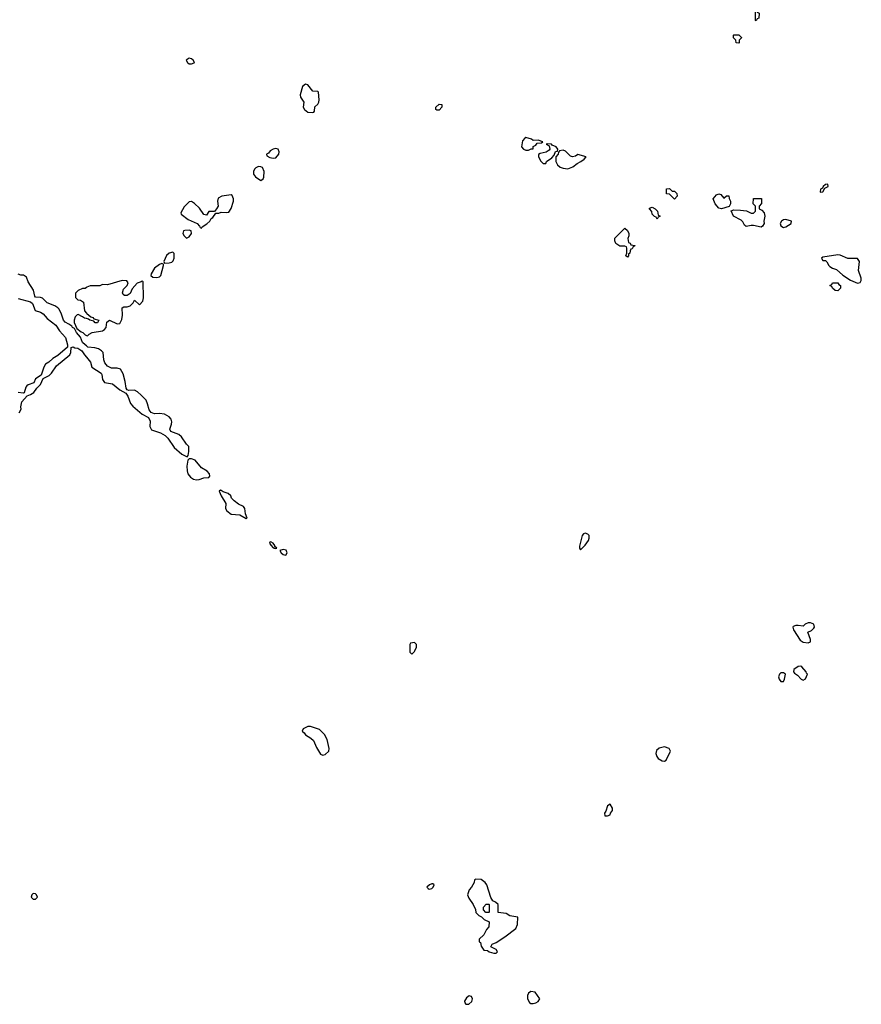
# Model space of a CAD drawing. Header units: inches. Extents: x 2380053 to 2584298, y 380219 to 546618.
# Tile 433 of 656: x 2489461 to 2496260, y 447145 to 455096. Entities that reach past the tile are written whole.
import ezdxf

# ---------------------------------------------------------------- set-up
doc = ezdxf.new("R2010")
doc.units = ezdxf.units.IN
doc.header["$MEASUREMENT"] = 0
for name, color, linetype in [('C4484', 7, 'Continuous'), ('C4485', 7, 'Continuous'), ('C4494', 7, 'Continuous'), ('C4495', 7, 'Continuous')]:
    doc.layers.add(name, color=color, linetype=linetype)

msp = doc.modelspace()

# ---------------------------------------------------------------- linework, layer by layer
at = {"layer": 'C4484', "color": 2, "elevation": 50}
msp.add_lwpolyline([(2489570, 448039.3), (2489558.8, 448030), (2489554.8, 448010), (2489570, 447994.8), (2489590, 447994.8), (2489605.2, 448010), (2489598, 448030), (2489590, 448038)], close=True, dxfattribs=at)
at = {"layer": 'C4485', "color": 2, "elevation": 50}
for points in [[(2490000, 452461.9), (2489989.3, 452469.3), (2489969.3, 452489.3), (2489953.6, 452533.6), (2489919, 452570), (2489903.1, 452603.1), (2489888.7, 452610), (2489882, 452622), (2489858.4, 452638.4), (2489830, 452652.3), (2489814.5, 452670), (2489798.6, 452718.6), (2489779.1, 452759.1), (2489769.7, 452769.7), (2489746.5, 452786.5), (2489684, 452810), (2489646.8, 452846.8), (2489630, 452853.2), (2489590, 452855.3), (2489583.2, 452863.2), (2489572.7, 452912.7), (2489530, 452978), (2489517, 453017), (2489492.5, 453032.5), (2489470, 453034), (2489450, 453042)], [(2490000, 452933.6), (2489990, 452926), (2489970, 452926), (2489934, 452910), (2489912.7, 452887.3), (2489912.7, 452852.7), (2489930, 452834), (2489951.6, 452831.6), (2489976, 452816), (2489986, 452746), (2490000, 452726.7)], [(2489450, 452846), (2489550, 452818), (2489564, 452804), (2489587.3, 452747.3), (2489630, 452733.7), (2489650, 452721.1), (2489682.5, 452682.5), (2489752.4, 452630), (2489783.7, 452583.7), (2489832.2, 452530), (2489848.7, 452470), (2489848.2, 452451.8), (2489770, 452383.7), (2489730, 452361.2), (2489696, 452330), (2489670, 452314), (2489655.8, 452290), (2489634.6, 452225.4), (2489590, 452197), (2489575.3, 452164.7), (2489530, 452147.8), (2489520.2, 452139.8), (2489512.2, 452130), (2489497.5, 452082.5), (2489490, 452079.3), (2489450, 452084.5)], [(2490000, 452682.2), (2489985.6, 452685.6), (2489970, 452698), (2489934.6, 452714.6), (2489926, 452714), (2489910, 452698), (2489901, 452670), (2489902, 452650), (2489923.6, 452603.6), (2489956.9, 452576.9), (2489972, 452570), (2489990, 452552), (2490000, 452547)], [(2489458.2, 451921.8), (2489474, 451950), (2489471.3, 451970), (2489478.4, 452010), (2489521.5, 452058.5), (2489550, 452068.2), (2489575.6, 452084.4), (2489599.6, 452120.4), (2489630, 452150.7), (2489650, 452198.8), (2489698.3, 452221.7), (2489719.5, 452240.5), (2489759.6, 452300.4), (2489867, 452390), (2489874.5, 452410), (2489878, 452450), (2489894, 452454), (2489906.8, 452446.8), (2489930, 452442.8), (2489963.4, 452423.4), (2489983.8, 452390), (2490000, 452370)]]:
    msp.add_lwpolyline(points, dxfattribs=at)
at = {"layer": 'C4494', "color": 2, "elevation": 50}
msp.add_lwpolyline([(2492614, 450000), (2492614, 449990), (2492630, 449974), (2492650, 449994), (2492652.7, 450000)], dxfattribs=at)
for points in [[(2495770, 449875.3), (2495750, 449874), (2495714, 449850), (2495712, 449830), (2495719.6, 449819.6), (2495743.6, 449803.6), (2495774, 449770), (2495790, 449762), (2495810, 449774), (2495826, 449810), (2495818, 449818), (2495815.3, 449830), (2495778, 449870)], [(2495630, 449822), (2495610, 449822), (2495598, 449810), (2495591, 449790), (2495596, 449770), (2495610, 449751.3), (2495630, 449752), (2495639, 449770), (2495648, 449810)], [(2491810, 449388.7), (2491790, 449388.7), (2491752, 449370), (2491742, 449350), (2491758, 449338), (2491770, 449321), (2491814.4, 449294.4), (2491835.3, 449275.3), (2491858.8, 449218.8), (2491890, 449164.7), (2491910, 449156), (2491930, 449162.8), (2491957.2, 449190), (2491961.2, 449210), (2491944.7, 449284.7), (2491924.7, 449324.7), (2491883.1, 449363.1)], [(2494670, 449224), (2494626.4, 449213.6), (2494606, 449194), (2494601, 449170), (2494607.1, 449147.1), (2494618, 449130), (2494650, 449110.8), (2494670, 449107.7), (2494682.7, 449117.3), (2494717.2, 449190), (2494708, 449210)], [(2494230, 448762), (2494210, 448748), (2494196, 448704), (2494184.7, 448690), (2494187.1, 448667.1), (2494210, 448666), (2494230, 448674), (2494234, 448690), (2494248.7, 448710), (2494248.7, 448730)], [(2492790, 448119), (2492772, 448110), (2492751.3, 448090), (2492759.6, 448079.6), (2492770, 448076), (2492790, 448081), (2492802, 448090), (2492808, 448110), (2492798, 448118)], [(2493145.4, 448154.6), (2493134, 448150), (2493132, 448130), (2493112, 448090), (2493091.1, 448068.9), (2493078, 448030), (2493090, 448002), (2493124.7, 447950), (2493142, 447910), (2493146, 447886), (2493170, 447862), (2493192.7, 447852.7), (2493214, 447830), (2493254, 447810), (2493252, 447770), (2493232, 447750), (2493210, 447706), (2493174, 447670), (2493174, 447650), (2493183.6, 447643.6), (2493190, 447614), (2493210, 447582), (2493239.6, 447579.6), (2493254, 447570), (2493290, 447558), (2493310, 447558), (2493322, 447570), (2493310, 447588), (2493266, 447610), (2493278, 447630), (2493310, 447644.7), (2493379, 447690), (2493470, 447758), (2493481.2, 447790), (2493486, 447850), (2493420.4, 447860.4), (2493390, 447878), (2493327.3, 447887.3), (2493326, 447950), (2493306, 447970), (2493282, 447982), (2493268.4, 448008.4), (2493235.3, 448110), (2493222, 448130), (2493190, 448153.2)], [(2493250, 447886), (2493227.3, 447887.3), (2493208, 447908), (2493208, 447930), (2493230, 447954), (2493250, 447954), (2493254, 447950), (2493254, 447890)], [(2493590, 447249.2), (2493570, 447235.3), (2493563.4, 447216.6), (2493563.1, 447190), (2493579.3, 447159.3), (2493590, 447153), (2493610, 447152.4), (2493630, 447156.3), (2493650, 447166.8), (2493664, 447190), (2493624.7, 447244.7)], [(2493092.5, 447212.5), (2493070, 447197.2), (2493054.4, 447170), (2493055.9, 447155.9), (2493065.3, 447145.3), (2493090, 447146.7), (2493113.2, 447166.8), (2493118.4, 447190), (2493110, 447209)]]:
    msp.add_lwpolyline(points, close=True, dxfattribs=at)
at = {"layer": 'C4495', "color": 2}
for points, elevation in [([(2495410, 455086), (2495406, 455090), (2495406, 455170), (2495410, 455174), (2495418, 455158), (2495434, 455150), (2495431.6, 455108.4), (2495418, 455102)], 46), ([(2495270, 454906), (2495248, 454910), (2495246, 454930), (2495226, 454950), (2495226, 454970), (2495230, 454974), (2495270, 454974), (2495291.6, 454951.6), (2495291.6, 454948.4), (2495274, 454930), (2495274, 454910)], 46), ([(2490830, 454785.2), (2490807.3, 454770), (2490816, 454750), (2490830, 454738.8), (2490850, 454738.8), (2490870, 454746.8), (2490873.2, 454750), (2490864, 454770), (2490850, 454779.3)], 50), ([(2491770, 454576), (2491744.7, 454555.3), (2491726.8, 454490), (2491730.8, 454470), (2491756, 454430), (2491751, 454390), (2491761, 454370), (2491788.4, 454348.4), (2491830, 454347.7), (2491838, 454350), (2491842, 454358), (2491846.3, 454393.7), (2491870, 454414), (2491878.7, 454430), (2491881.1, 454450), (2491874, 454510), (2491870, 454515.3), (2491830, 454519.3), (2491790, 454569.2)], 50), ([(2492830, 454365.1), (2492822.7, 454370), (2492822.7, 454390), (2492850, 454414.8), (2492870, 454412), (2492870.6, 454390), (2492850, 454365.1)], 46), ([(2493550, 454144), (2493540.7, 454139.3), (2493522, 454118), (2493516, 454070), (2493530, 454051.3), (2493550, 454042), (2493570, 454042), (2493592, 454052), (2493608, 454052), (2493610, 454072), (2493630, 454082), (2493642, 454098), (2493677.2, 454102.8), (2493688, 454110), (2493650, 454124), (2493610, 454121.2), (2493595.3, 454130)], 50), ([(2493726.4, 454093.6), (2493714, 454090), (2493738, 454078), (2493744.7, 454050), (2493738.8, 454041.2), (2493714, 454026), (2493664.7, 454015.3), (2493652.7, 454007.3), (2493652, 453990), (2493670, 453954), (2493690, 453934), (2493710, 453934), (2493718, 453950), (2493760.4, 453979.6), (2493778, 454002), (2493788.9, 454031.1), (2493806, 454034), (2493808, 454050), (2493794, 454070), (2493763.1, 454083.1), (2493758, 454090)], 50), ([(2491530, 454055.1), (2491510, 454049.5), (2491483.8, 454036.2), (2491470, 454018), (2491454, 454010), (2491458, 453998), (2491482.8, 453982.8), (2491510, 453977.6), (2491530, 453980.4), (2491555.6, 454010), (2491558.4, 454030), (2491549.5, 454049.5)], 50), ([(2493850, 454041.2), (2493822, 454038), (2493812.7, 454027.3), (2493812, 454010), (2493792, 453990), (2493792, 453950), (2493805.4, 453925.4), (2493826.4, 453906.4), (2493850, 453896), (2493890, 453890.8), (2493930, 453907.3), (2493964.8, 453935.2), (2493995.3, 453950), (2494022, 453970), (2494038, 453990), (2493970, 454008), (2493950, 453995.3), (2493926, 453990), (2493910, 453994), (2493870, 454033.2)], 50), ([(2491390, 453909.3), (2491370, 453901.2), (2491358.8, 453890), (2491350.7, 453870), (2491350.7, 453850), (2491366.2, 453826.2), (2491410, 453798.8), (2491429.3, 453810.7), (2491434.8, 453825.2), (2491435.1, 453870), (2491422, 453902), (2491410, 453909.2)], 50), ([(2495988, 453768), (2495970, 453765.2), (2495951, 453750), (2495944.9, 453735.1), (2495930, 453728), (2495926.4, 453706.4), (2495930, 453702.8), (2495950, 453706), (2495964.7, 453735.3), (2495991.5, 453748.5)], 50), ([(2491170, 453682), (2491094, 453670), (2491065.4, 453654.6), (2491058, 453630), (2491064.7, 453590), (2491052, 453568), (2491034, 453546), (2490990, 453546), (2490970, 453518), (2490950, 453522), (2490912.9, 453572.9), (2490872.9, 453612.9), (2490850, 453628), (2490830, 453626), (2490790, 453586), (2490763.6, 453536.4), (2490765.4, 453525.4), (2490822.5, 453482.5), (2490894, 453450), (2490914, 453430), (2490918, 453418), (2490930, 453414), (2490936.4, 453423.6), (2490973.6, 453446.4), (2490998, 453470), (2491008.7, 453491.3), (2491020.4, 453499.6), (2491046, 453534), (2491070, 453534), (2491090, 453542), (2491130, 453538), (2491150, 453542), (2491169.1, 453570.9), (2491188.7, 453630), (2491188.7, 453650), (2491177.2, 453677.2)], 50), ([(2494750, 453648), (2494710, 453686), (2494686, 453690), (2494686, 453730), (2494710, 453732), (2494732.7, 453712.7), (2494750, 453712), (2494770, 453692), (2494772, 453670)], 46), ([(2495150, 453654), (2495170, 453674), (2495190, 453674), (2495192.7, 453652.7), (2495202, 453630), (2495202, 453610), (2495192.7, 453587.3), (2495130, 453568.7), (2495110, 453575.3), (2495078, 453610), (2495062, 453650), (2495090, 453681), (2495110, 453690.8), (2495123.6, 453683.6)], 46), ([(2495450, 453422), (2495390, 453435.3), (2495370, 453435.3), (2495330, 453426), (2495316.4, 453436.4), (2495303.1, 453463.1), (2495290, 453478), (2495228, 453510), (2495208, 453552), (2495230, 453562), (2495283.1, 453556.9), (2495331.3, 453551.3), (2495370, 453534), (2495390, 453534), (2495406, 453550), (2495406, 453590), (2495386, 453610), (2495388.7, 453651.3), (2495452.7, 453652.7), (2495452.7, 453612.7), (2495434, 453590), (2495434, 453570), (2495456.9, 453556.9), (2495475.3, 453535.3), (2495481, 453510), (2495472, 453470), (2495474, 453450), (2495462, 453430)], 46), ([(2494610, 453486), (2494602, 453502), (2494590, 453506), (2494570, 453526), (2494567.3, 453547.3), (2494548, 453570), (2494550, 453574), (2494570, 453582), (2494594, 453570), (2494614, 453550), (2494618, 453518), (2494634, 453510), (2494618, 453502)], 46), ([(2495650, 453482.6), (2495630, 453480.4), (2495614.4, 453470), (2495603.9, 453450), (2495610.3, 453430.3), (2495630, 453417.6), (2495650, 453423.1), (2495694, 453450), (2495695.3, 453470)], 50), ([(2490830, 453395.3), (2490794.6, 453394.6), (2490784.7, 453390), (2490778, 453370), (2490790, 453352), (2490810, 453332), (2490830, 453342), (2490848, 453370), (2490846, 453390)], 50), ([(2494370, 453178), (2494358, 453190), (2494366, 453210), (2494366, 453250), (2494362, 453262), (2494350, 453266), (2494310, 453266), (2494278, 453290), (2494268.7, 453310), (2494269.1, 453330.9), (2494350, 453412), (2494370, 453394), (2494382, 453370), (2494382, 453350), (2494374, 453330), (2494378, 453298), (2494392.7, 453292.7), (2494398, 453278), (2494430, 453274), (2494431.3, 453270), (2494418, 453262), (2494410, 453246), (2494398, 453242), (2494391.6, 453228.4), (2494391, 453210), (2494378, 453202), (2494378, 453190)], 46), ([(2490699, 453219), (2490670, 453209.5), (2490647.1, 453192.9), (2490624.7, 453144.7), (2490631.3, 453131.3), (2490670, 453132.7), (2490690, 453139.1), (2490700.9, 453150), (2490709.5, 453170), (2490709.1, 453209.1)], 50), ([(2496070, 453197.2), (2495950, 453179), (2495938, 453170), (2495950, 453152), (2495970, 453152), (2495982, 453142), (2495997.3, 453110), (2496004.4, 453104.4), (2496026.8, 453090), (2496058.3, 453078.3), (2496110, 453032.4), (2496173.3, 452993.3), (2496230, 452968.5), (2496250, 452974), (2496259.6, 452990), (2496258.7, 453010), (2496238, 453070), (2496244, 453144), (2496230, 453168), (2496150, 453166.6), (2496090, 453194)], 50), ([(2490610, 453128), (2490590, 453119), (2490550, 453089.2), (2490524.7, 453044.7), (2490522, 453030), (2490538, 453018), (2490570, 453014), (2490590, 453018.8), (2490601.2, 453030), (2490622, 453110), (2490622, 453122)], 50), ([(2496070, 452906), (2496048.4, 452908.4), (2496027.3, 452927.3), (2496022, 452942), (2496007.3, 452947.3), (2496007.3, 452952.7), (2496022, 452958), (2496028, 452972), (2496070, 452970.6), (2496078, 452958), (2496091.3, 452950), (2496091.6, 452928.4)], 46), ([(2490850, 451549.7), (2490830, 451549.4), (2490820.6, 451539.4), (2490812.1, 451490), (2490813.4, 451453.4), (2490819.5, 451430), (2490841.5, 451401.5), (2490866, 451386), (2490890, 451380.4), (2490910, 451382.4), (2490950, 451397.6), (2490990, 451399.1), (2490998.4, 451410), (2490993.3, 451430), (2490974.5, 451450), (2490930, 451477.7), (2490879.3, 451539.3)], 50), ([(2491083.6, 451296.4), (2491074, 451290), (2491087.7, 451250), (2491127.7, 451190), (2491123.1, 451150), (2491134, 451130), (2491170, 451104.2), (2491238.3, 451098.3), (2491290, 451067.7), (2491298, 451070), (2491286, 451106), (2491280.7, 451150), (2491270, 451166), (2491230, 451184.2), (2491192.7, 451210), (2491173.6, 451233.6), (2491166.6, 451250), (2491145.2, 451270), (2491103.7, 451283.7), (2491090, 451295.3)], 50), ([(2494030, 450948.7), (2494016.9, 450943.1), (2494004.7, 450930), (2493983.6, 450843.6), (2493982, 450830), (2493990, 450814), (2494030, 450854), (2494055.3, 450890), (2494062, 450910), (2494062, 450930), (2494050, 450942)], 50), ([(2491490, 450879), (2491482.8, 450877.2), (2491478, 450870), (2491490, 450852), (2491510, 450832), (2491514, 450834), (2491514, 450830), (2491530, 450826), (2491538, 450830), (2491522, 450842), (2491522, 450850), (2491510, 450868)], 50), ([(2491590, 450818.4), (2491562, 450810), (2491574, 450790), (2491590, 450776.3), (2491610, 450771), (2491622.7, 450790), (2491613.7, 450813.7)], 50), ([(2495850, 450226.6), (2495830, 450226), (2495804.9, 450215.1), (2495790, 450198), (2495750, 450205.2), (2495730, 450204), (2495710, 450195.3), (2495706.8, 450190), (2495711, 450170), (2495765.7, 450085.7), (2495790, 450070.6), (2495830, 450064), (2495848.9, 450071.1), (2495849.2, 450090), (2495828.7, 450150), (2495855.9, 450164.1), (2495877, 450183), (2495881.2, 450190), (2495874.8, 450214.8)], 50)]:
    msp.add_lwpolyline(points, close=True, dxfattribs=dict(at, elevation=elevation))
at = {"layer": 'C4495', "color": 2, "elevation": 50}
for points in [[(2490000, 452547), (2490010, 452542), (2490023.1, 452556.9), (2490046, 452570), (2490130, 452584), (2490146.8, 452593.2), (2490159.3, 452610), (2490165.2, 452654.8), (2490186, 452670), (2490250, 452641), (2490270, 452642), (2490285.6, 452674.4), (2490293.2, 452710), (2490288.7, 452770), (2490303.2, 452776.8), (2490330, 452777.3), (2490355.1, 452784.9), (2490378, 452810), (2490389, 452831), (2490430, 452794), (2490456.4, 452823.6), (2490462, 452850), (2490458, 452978), (2490450, 452986), (2490442, 452978), (2490410, 452968), (2490370, 452922), (2490353.7, 452886.3), (2490330.5, 452869.5), (2490308, 452870), (2490298, 452878), (2490293.2, 452890), (2490300.7, 452919.3), (2490328.7, 452950), (2490338, 452970), (2490328, 452988), (2490290, 452989), (2490170, 452955.3), (2490130, 452958), (2490110, 452948), (2490030, 452946), (2490003.6, 452936.4), (2490000, 452933.6)], [(2490000, 452726.7), (2490002.8, 452722.8), (2490036, 452696), (2490052, 452690), (2490061, 452681), (2490102, 452670), (2490090, 452649), (2490070, 452649), (2490060.4, 452660.4), (2490028, 452670), (2490018, 452678), (2490000, 452682.2)], [(2490000, 452370), (2490032.4, 452330), (2490044.9, 452290), (2490120.5, 452240.5), (2490126, 452230), (2490130.3, 452190), (2490147.4, 452167.4), (2490210, 452155.8), (2490270, 452107.3), (2490319.8, 452079.8), (2490335.2, 452055.2), (2490357.1, 451997.1), (2490374.2, 451974.2), (2490450, 451910.7), (2490502.5, 451882.5), (2490514.2, 451854.2), (2490512.4, 451810), (2490525.3, 451785.3), (2490599.5, 451759.5), (2490637.6, 451737.6), (2490657.2, 451717.2), (2490710, 451642), (2490770, 451587.3), (2490814.6, 451565.4), (2490822, 451578), (2490829, 451610), (2490828, 451650), (2490810, 451668), (2490768.1, 451728.1), (2490745.8, 451745.8), (2490682, 451770), (2490675.3, 451790), (2490689, 451830), (2490689.2, 451850), (2490684, 451870), (2490669, 451890), (2490630, 451909.4), (2490590, 451915.1), (2490550, 451914), (2490524.7, 451924.7), (2490506, 451946), (2490495.1, 451995.1), (2490482.9, 452022.9), (2490443.3, 452063.3), (2490411.9, 452091.9), (2490390, 452103.7), (2490342, 452102), (2490330, 452106), (2490322, 452122), (2490314.5, 452174.5), (2490297.2, 452237.2), (2490274.6, 452274.6), (2490250, 452282), (2490203.1, 452283.1), (2490170, 452298), (2490150, 452326), (2490142, 452350), (2490135.3, 452410), (2490122.7, 452422.7), (2490097.5, 452437.5), (2490067.3, 452447.3), (2490012.9, 452452.9), (2490000, 452461.9)], [(2492652.7, 450000), (2492666, 450030), (2492666, 450050), (2492650, 450066), (2492618, 450062), (2492614, 450050), (2492614, 450000)]]:
    msp.add_lwpolyline(points, dxfattribs=at)

doc.saveas('drawing.dxf')
